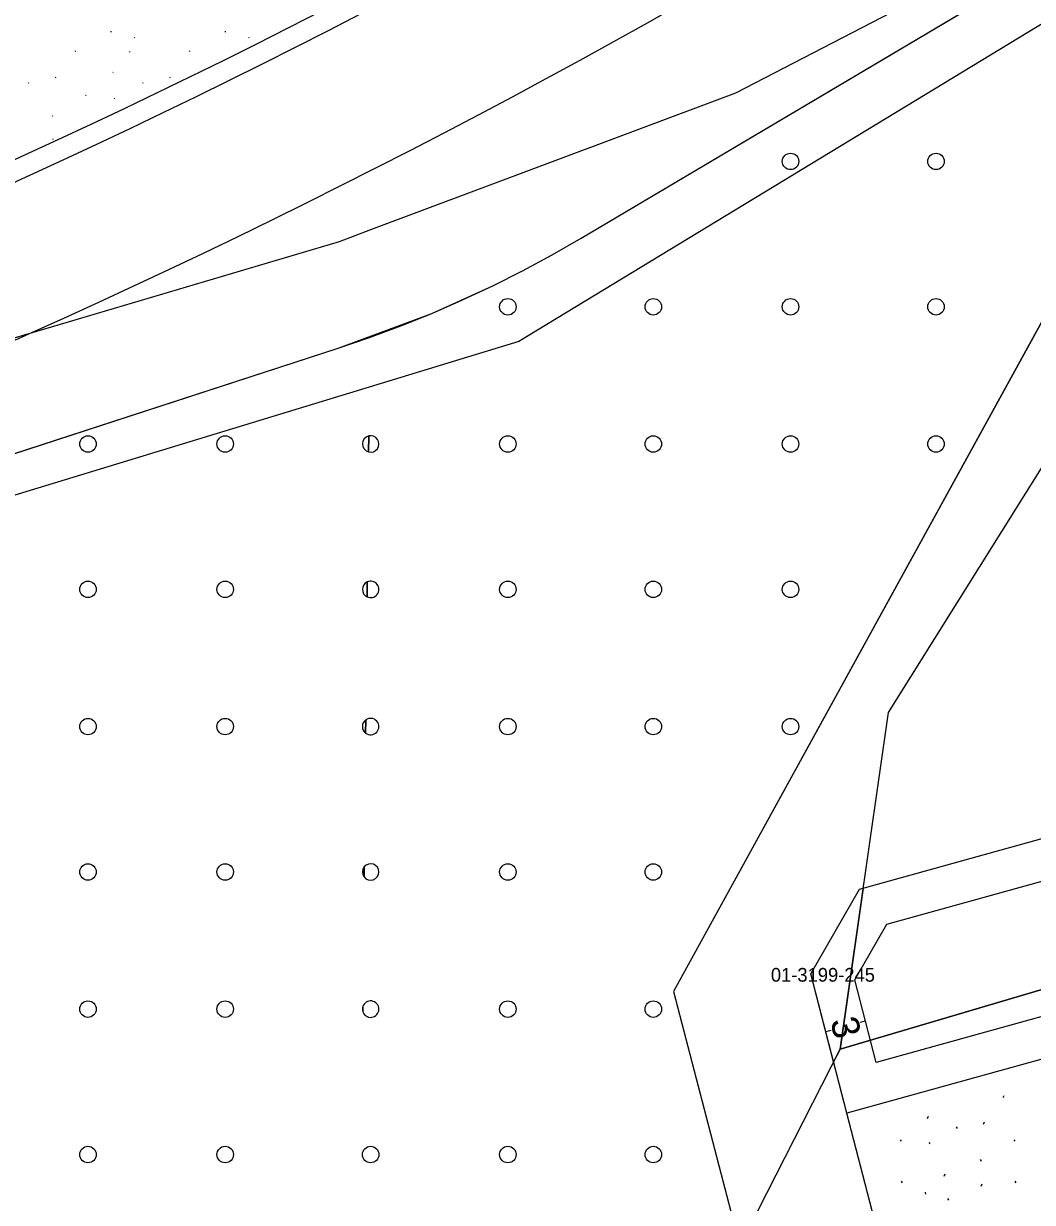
# Model space of a CAD drawing. Extents: x 419396 to 421519, y 4453567 to 4456767.
# Drawn here: x 420708 to 420781.5, y 4454826.5 to 4454912.4 of the extents above; entities that cross this region are included whole.
import ezdxf

# ---------------------------------------------------------------- set-up
doc = ezdxf.new("R2010")
doc.units = 0
for name, color, linetype in [('0_KADASTRO', 7, 'Continuous'), ('0_PLAN_ONAMA_İLAVE_SINIRI', 7, 'Continuous'), ('Level 20', 7, 'Continuous'), ('Level 22', 7, 'Continuous'), ('Level 28', 7, 'Continuous'), ('Level 29', 7, 'Continuous'), ('Level 41', 7, 'Continuous'), ('Level 47', 7, 'Continuous'), ('Level 59', 7, 'Continuous'), ('Level 62', 7, 'Continuous')]:
    doc.layers.add(name, color=color, linetype=linetype)

msp = doc.modelspace()

# ---------------------------------------------------------------- linework, layer by layer
at = {"layer": '0_KADASTRO'}
for points in [[(420635.208, 4454857.612), (420730.894, 4454888.765), (420737.737, 4454891.311), (420742.173, 4454893.319), (420744.347, 4454894.413), (420746.491, 4454895.568), (420748.602, 4454896.781), (420787.366, 4454919.774), (420788.903, 4454920.374), (420790.55, 4454920.45), (420792.136, 4454919.994), (420793.492, 4454919.055), (420794.475, 4454917.73), (420794.983, 4454916.161), (420794.961, 4454914.511), (420794.411, 4454912.956), (420790.029, 4454915.364), (420787.621, 4454910.982), (420792.003, 4454908.574), (420755.345, 4454841.869), (420759.828, 4454824.618)], [(420871.83, 4454868.52), (420767.48, 4454837.67), (420771, 4454862.22), (420794.29, 4454899.38)]]:
    msp.add_lwpolyline(points, dxfattribs=at)
for points in [[(420740.35, 4454797.74), (420754.14, 4454811.48), (420767.48, 4454837.67), (420871.83, 4454868.52), (420870.03, 4454820.5), (420854.85, 4454816.89), (420839.604, 4454813.649), (420821.55, 4454809.98), (420803.55, 4454806.49), (420785.42, 4454802.86), (420767.3, 4454799.62), (420754.56, 4454797.18), (420741.78, 4454795.01)], [(420765.342, 4454843.16), (420768.902, 4454849.336), (420769.163, 4454849.408), (420767.48, 4454837.67), (420767.009, 4454836.745)]]:
    msp.add_lwpolyline(points, close=True, dxfattribs=at)
at = {"layer": '0_PLAN_ONAMA_İLAVE_SINIRI'}
for points in [[(420908.632, 4454948.702), (420815.388, 4454922.641), (420803.182, 4454919.474), (420798.827, 4454911.556), (420789.458, 4454916.834), (420744.063, 4454889.254), (420733.169, 4454885.933)], [(420733.169, 4454885.933), (420685.406, 4454871.373)]]:
    msp.add_lwpolyline(points, dxfattribs=at)
at = {"layer": 'Level 20'}
for p, q in [((420857.126, 4454860.847), (420770.121, 4454836.703)), ((420770.889, 4454846.775), (420787.277, 4454851.323)), ((420768.555, 4454842.727), (420770.889, 4454846.775)), ((420770.121, 4454836.703), (420768.555, 4454842.727)), ((420769.338, 4454839.715), (420768.951, 4454839.614)), ((420766.434, 4454838.96), (420766.822, 4454839.061))]:
    msp.add_line(p, q, dxfattribs=at)
at = {"layer": 'Level 22'}
for p, q in [((420759.876, 4454907.377), (420784.126, 4454919.951)), ((420745.176, 4454901.867), (420759.876, 4454907.377)), ((420733.289, 4454897.412), (420745.176, 4454901.867)), ((420745.176, 4454901.867), (420745.176, 4454901.867)), ((420731.006, 4454896.556), (420733.289, 4454897.412)), ((420700.609, 4454887.544), (420731.006, 4454896.556))]:
    msp.add_line(p, q, dxfattribs=at)
at = {"layer": 'Level 28'}
for p, q in [((420794.109, 4454912.407), (420755.345, 4454841.869)), ((420765.342, 4454843.16), (420768.902, 4454849.336)), ((420767.983, 4454832.996), (420765.342, 4454843.16)), ((420755.345, 4454841.869), (420759.828, 4454824.618)), ((420772.003, 4454817.526), (420767.983, 4454832.996))]:
    msp.add_line(p, q, dxfattribs=at)
at = {"layer": 'Level 29'}
msp.add_line((420768.902, 4454849.336), (420857.126, 4454873.819), dxfattribs=at)
at = {"layer": 'Level 41'}
for p, q in [((420714.354, 4454911.82), (420714.361, 4454911.872)), ((420722.686, 4454911.82), (420722.693, 4454911.872)), ((420716.027, 4454911.435), (420716.055, 4454911.391)), ((420724.359, 4454911.435), (420724.387, 4454911.391)), ((420711.755, 4454910.421), (420711.708, 4454910.398)), ((420715.72, 4454910.347), (420715.728, 4454910.398)), ((420720.087, 4454910.421), (420720.04, 4454910.398)), ((420710.328, 4454908.492), (420710.281, 4454908.469)), ((420714.519, 4454908.887), (420714.472, 4454908.864)), ((420718.66, 4454908.492), (420718.613, 4454908.469)), ((420708.302, 4454908.139), (420708.33, 4454908.095)), ((420716.634, 4454908.139), (420716.662, 4454908.095)), ((420712.5, 4454907.236), (420712.528, 4454907.192)), ((420714.589, 4454907.015), (420714.617, 4454906.972)), ((420710.064, 4454905.74), (420710.092, 4454905.696)), ((420710.145, 4454903.997), (420710.099, 4454903.974)), ((420779.372, 4454834.142), (420779.444, 4454834.302)), ((420773.851, 4454832.612), (420773.921, 4454832.772)), ((420775.946, 4454831.996), (420776.017, 4454831.89)), ((420777.934, 4454832.204), (420778.005, 4454832.364)), ((420771.861, 4454831.067), (420771.932, 4454830.96)), ((420773.96, 4454830.875), (420774.031, 4454830.768)), ((420780.154, 4454831.067), (420780.225, 4454830.96)), ((420777.698, 4454829.614), (420777.769, 4454829.507)), ((420775.057, 4454828.421), (420775.128, 4454828.58)), ((420771.928, 4454828.037), (420771.999, 4454827.93)), ((420777.756, 4454827.692), (420777.828, 4454827.852)), ((420780.221, 4454828.037), (420780.292, 4454827.93)), ((420773.686, 4454827.246), (420773.704, 4454827.086)), ((420775.316, 4454826.776), (420775.386, 4454826.669))]:
    msp.add_line(p, q, dxfattribs=at)
at = {"layer": 'Level 47'}
for points in [[(420733.131, 4454882.369), (420733.119, 4454881.206)], [(420733.119, 4454881.206), (420733.131, 4454882.369)], [(420733.02, 4454871.73), (420733.008, 4454870.647)], [(420733.008, 4454870.647), (420733.02, 4454871.73)], [(420732.914, 4454861.668), (420732.904, 4454860.712)], [(420732.904, 4454860.712), (420732.914, 4454861.668)], [(420732.802, 4454850.959), (420732.794, 4454850.223)], [(420732.794, 4454850.223), (420732.802, 4454850.959)], [(420732.695, 4454840.749), (420732.691, 4454840.435)], [(420732.691, 4454840.435), (420732.695, 4454840.749)]]:
    msp.add_lwpolyline(points, dxfattribs=at)
for centre in [(420763.872, 4454902.386), (420774.472, 4454902.386), (420743.272, 4454891.786), (420753.872, 4454891.786), (420763.872, 4454891.786), (420774.472, 4454891.786), (420712.672, 4454881.786), (420722.672, 4454881.786), (420743.272, 4454881.786), (420753.872, 4454881.786), (420763.872, 4454881.786), (420774.472, 4454881.786), (420712.672, 4454871.186), (420722.672, 4454871.186), (420743.272, 4454871.186), (420753.872, 4454871.186), (420763.872, 4454871.186), (420712.672, 4454861.186), (420722.672, 4454861.186), (420743.272, 4454861.186), (420753.872, 4454861.186), (420763.872, 4454861.186), (420712.672, 4454850.586), (420722.672, 4454850.586), (420743.272, 4454850.586), (420753.872, 4454850.586), (420712.672, 4454840.586), (420722.672, 4454840.586), (420743.272, 4454840.586), (420753.872, 4454840.586), (420712.672, 4454829.986), (420722.672, 4454829.986), (420733.272, 4454829.986), (420743.272, 4454829.986), (420753.872, 4454829.986)]:
    msp.add_circle(centre, 0.6, dxfattribs=at)
for centre, start, end in [((420733.272, 4454881.786), 103.55123, 255.246), ((420733.272, 4454881.786), 255.246, 103.55123), ((420733.272, 4454871.186), 114.862, 243.93523), ((420733.272, 4454871.186), 243.93523, 114.862), ((420733.272, 4454861.186), 232.17935, 126.61788), ((420733.272, 4454861.186), 126.61788, 232.17935), ((420733.272, 4454850.586), 141.61175, 217.18548), ((420733.272, 4454850.586), 217.18548, 141.61175), ((420733.272, 4454840.586), 194.5523, 164.24493), ((420733.272, 4454840.586), 164.24493, 194.5523)]:
    msp.add_arc(centre, 0.6, start, end, dxfattribs=at)
at = {"layer": 'Level 59'}
msp.add_line((420858.858, 4454858.214), (420767.983, 4454832.996), dxfattribs=at)
at = {"layer": 'Level 62'}
for p, q in [((420748.602, 4454896.781), (420787.366, 4454919.774)), ((420746.491, 4454895.568), (420748.602, 4454896.781)), ((420744.347, 4454894.413), (420746.491, 4454895.568)), ((420742.173, 4454893.319), (420744.347, 4454894.413)), ((420739.969, 4454892.284), (420742.173, 4454893.319)), ((420737.737, 4454891.311), (420739.969, 4454892.284)), ((420735.48, 4454890.4), (420737.737, 4454891.311)), ((420733.198, 4454889.551), (420735.48, 4454890.4)), ((420730.894, 4454888.765), (420733.198, 4454889.551)), ((420682.587, 4454873.037), (420730.894, 4454888.765))]:
    msp.add_line(p, q, dxfattribs=at)
for radius, start in [(550, 285.74194), (551.5, 285.68227), (562, 285.2591)]:
    msp.add_arc((420478.637, 4455402.718), radius, start, 303.56808, dxfattribs=at)

# ---------------------------------------------------------------- texts
at = {"layer": '0_KADASTRO'}
msp.add_text('01-3199-245', height=1, dxfattribs=at).set_placement((420762.439, 4454842.588))
at = {"layer": 'Level 20'}
msp.add_text('3', height=2, rotation=284.56688, dxfattribs=at).set_placement((420766.751, 4454839.731))

doc.saveas('drawing.dxf')
